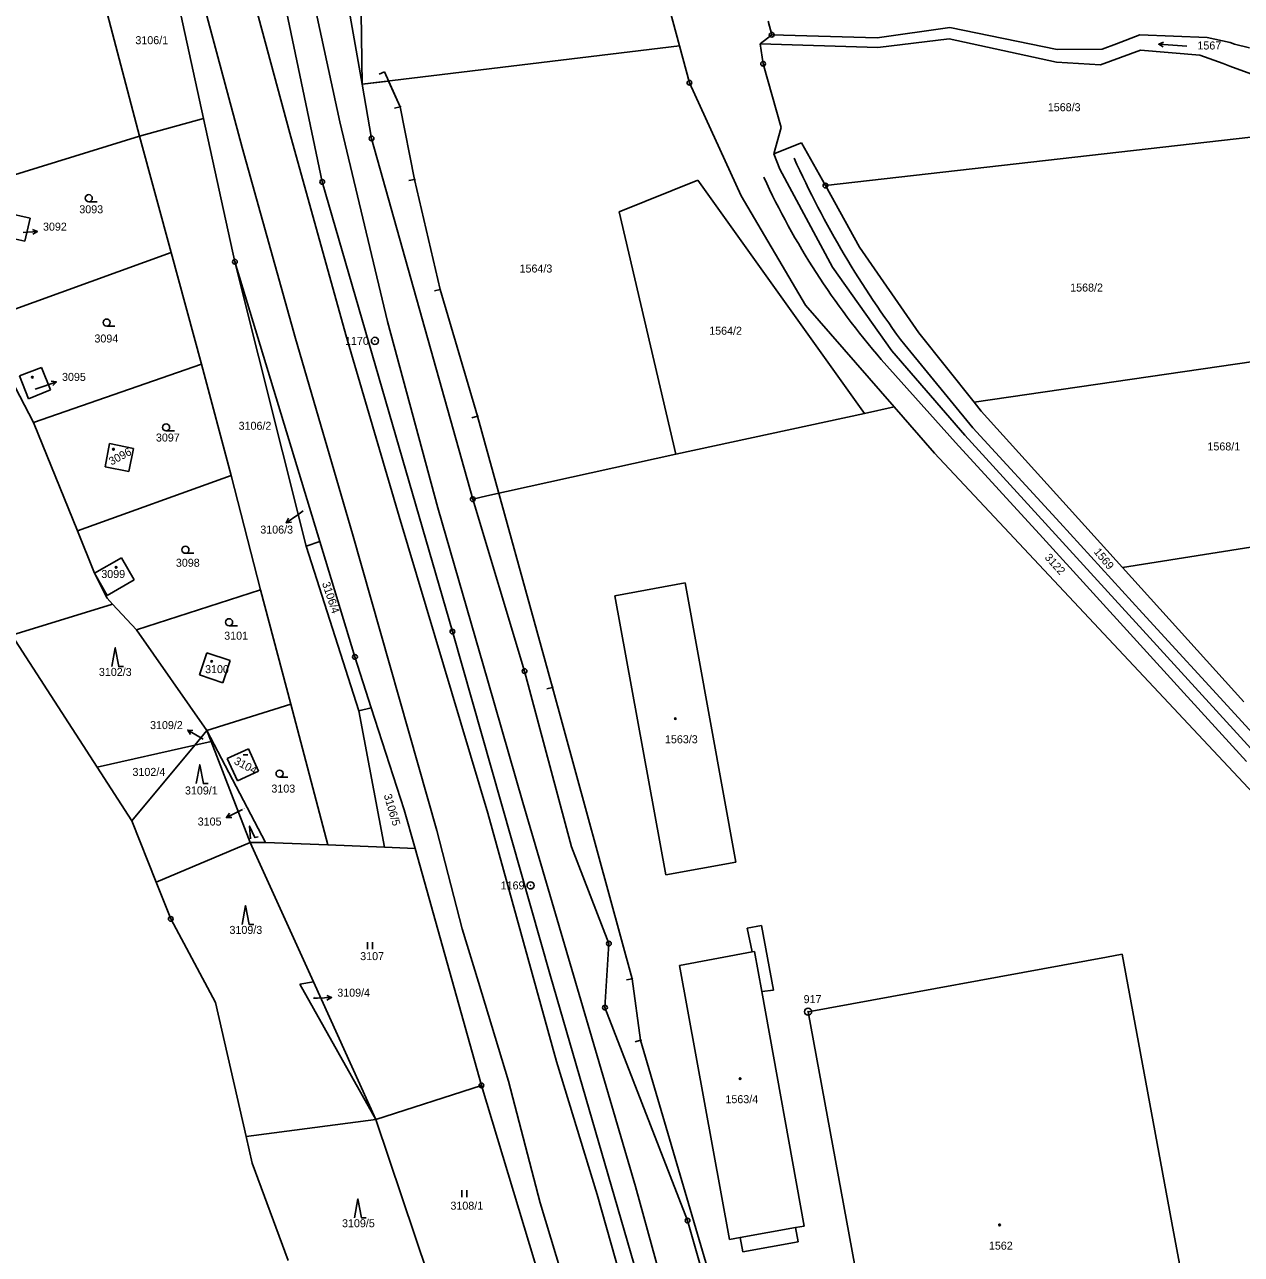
# Model space of a CAD drawing. Extents: x -736345 to -729997, y -1130177 to -1122501.
# Drawn here: x -733928.7 to -733670.3, y -1125104.7 to -1124843.5 of the extents above; entities that cross this region are included whole.
import ezdxf

# ---------------------------------------------------------------- set-up
doc = ezdxf.new("R2010")
doc.units = 0
for name, color, linetype in [('Vrstva 1', 7, 'Continuous'), ('Vrstva 10', 7, 'Continuous'), ('Vrstva 15', 7, 'Continuous'), ('Vrstva 16', 7, 'Continuous'), ('Vrstva 17', 7, 'Continuous'), ('Vrstva 18', 7, 'Continuous'), ('Vrstva 19', 7, 'Continuous'), ('Vrstva 20', 7, 'Continuous'), ('Vrstva 25', 7, 'Continuous'), ('Vrstva 4', 7, 'Continuous'), ('Vrstva 59', 7, 'Continuous'), ('Vrstva 60', 7, 'Continuous')]:
    doc.layers.add(name, color=color, linetype=linetype)

msp = doc.modelspace()

# ---------------------------------------------------------------- linework, layer by layer
at = {"layer": 'Vrstva 1'}
for points in [[(-733873.15, -1124764.48), (-733857.04, -1124856.15)], [(-733865.48, -1124876.9), (-733881.28, -1124801.38)], [(-733789.62, -1124848), (-733795.53, -1124826.15)], [(-733898.12, -1124829.3), (-733890.68, -1124863.41)], [(-733857.39, -1124830.77), (-733857.04, -1124856.15)], [(-733904.28, -1124867.16), (-733912.94, -1124834.22)], [(-733770.83, -1124842.74), (-733770.05, -1124845.64)], [(-733732.19, -1124844.13), (-733747.63, -1124846.3)], [(-733709.41, -1124848.75), (-733732.19, -1124844.13)], [(-733770.05, -1124845.64), (-733772.5, -1124847.55)], [(-733747.63, -1124846.3), (-733770.05, -1124845.64)], [(-733747.52, -1124848.35), (-733732.34, -1124846.53)], [(-733732.34, -1124846.53), (-733709.57, -1124851.46)], [(-733696.84, -1124847.55), (-733691.86, -1124845.66)], [(-733677.55, -1124846.23), (-733691.86, -1124845.66)], [(-733672.71, -1124847.3), (-733677.55, -1124846.23)], [(-733857.04, -1124856.15), (-733789.62, -1124848)], [(-733789.62, -1124848), (-733787.51, -1124855.82)], [(-733772.5, -1124847.55), (-733771.88, -1124851.81)], [(-733747.52, -1124848.35), (-733772.5, -1124847.55)], [(-733699.89, -1124848.7), (-733709.41, -1124848.75)], [(-733691.73, -1124848.88), (-733700.22, -1124852.05)], [(-733699.89, -1124848.7), (-733696.84, -1124847.55)], [(-733679.16, -1124850), (-733691.73, -1124848.88)], [(-733671.74, -1124847.64), (-733672.71, -1124847.3)], [(-733668.59, -1124848.41), (-733671.74, -1124847.64)], [(-733771.88, -1124851.81), (-733768.06, -1124865.34)], [(-733700.22, -1124852.05), (-733709.57, -1124851.46)], [(-733674.19, -1124851.73), (-733679.16, -1124850)], [(-733674.19, -1124851.73), (-733672.76, -1124852.33)], [(-733672.76, -1124852.33), (-733667.52, -1124854.23)], [(-733855.02, -1124867.67), (-733857.04, -1124856.15)], [(-733787.51, -1124855.82), (-733776.52, -1124879.83)], [(-733904.28, -1124867.16), (-733890.68, -1124863.41)], [(-733890.68, -1124863.41), (-733884.04, -1124893.86)], [(-733768.06, -1124865.34), (-733769.58, -1124870.94)], [(-733904.28, -1124867.16), (-733950.39, -1124881.42)], [(-733897.54, -1124891.9), (-733904.28, -1124867.16)], [(-733833.52, -1124944.31), (-733855.02, -1124867.67)], [(-733665.15, -1124867.04), (-733758.64, -1124877.68)], [(-733769.58, -1124870.94), (-733763.69, -1124868.57)], [(-733763.69, -1124868.57), (-733758.64, -1124877.68)], [(-733768.29, -1124874.21), (-733769.58, -1124870.94)], [(-733757.14, -1124895.03), (-733768.29, -1124874.21)], [(-733837.85, -1124972.42), (-733865.48, -1124876.9)], [(-733785.73, -1124876.55), (-733802.45, -1124883.27)], [(-733750.32, -1124926.06), (-733785.73, -1124876.55)], [(-733758.64, -1124877.68), (-733751.37, -1124890.79)], [(-733776.52, -1124879.83), (-733762.9, -1124903.09)], [(-733927.53, -1124884.63), (-733932.53, -1124883.5)], [(-733802.45, -1124883.27), (-733790.41, -1124934.76)], [(-733928.65, -1124889.49), (-733927.53, -1124884.63)], [(-733933.77, -1124888.33), (-733928.65, -1124889.49)], [(-733738.8, -1124908.96), (-733751.37, -1124890.79)], [(-733897.54, -1124891.9), (-733938.07, -1124906.57)], [(-733891.16, -1124915.58), (-733897.54, -1124891.9)], [(-733884.04, -1124893.86), (-733868.9, -1124954.24)], [(-733884.04, -1124893.86), (-733865.98, -1124953.3)], [(-733744.54, -1124912.77), (-733757.14, -1124895.03)], [(-733762.9, -1124903.09), (-733744.06, -1124924.69)], [(-733727.06, -1124923.71), (-733738.8, -1124908.96)], [(-733935.54, -1124911.39), (-733926.82, -1124928)], [(-733744.54, -1124912.77), (-733729.04, -1124930.68)], [(-733727.06, -1124923.71), (-733656.56, -1124913.42)], [(-733925.08, -1124916.31), (-733929.77, -1124918.07)], [(-733926.82, -1124928), (-733891.16, -1124915.58)], [(-733923.2, -1124921.09), (-733925.08, -1124916.31)], [(-733891.16, -1124915.58), (-733884.86, -1124939.26)], [(-733929.77, -1124918.07), (-733927.89, -1124922.95)], [(-733927.89, -1124922.95), (-733923.2, -1124921.09)], [(-733750.32, -1124926.06), (-733744.06, -1124924.69)], [(-733744.06, -1124924.69), (-733735.5, -1124934.49)], [(-733725.58, -1124925.57), (-733727.06, -1124923.71)], [(-733917.49, -1124951.02), (-733926.82, -1124928)], [(-733790.41, -1124934.76), (-733750.32, -1124926.06)], [(-733695.55, -1124958.82), (-733725.58, -1124925.57)], [(-733729.04, -1124930.68), (-733634.19, -1125034.65)], [(-733910.66, -1124932.48), (-733911.6, -1124937.39)], [(-733905.58, -1124933.5), (-733910.66, -1124932.48)], [(-733906.57, -1124938.42), (-733905.58, -1124933.5)], [(-733790.41, -1124934.76), (-733830.52, -1124943.59)], [(-733631.84, -1125045.14), (-733735.5, -1124934.49)], [(-733911.6, -1124937.39), (-733906.57, -1124938.42)], [(-733884.86, -1124939.26), (-733917.49, -1124951.02)], [(-733878.58, -1124963.52), (-733884.86, -1124939.26)], [(-733833.52, -1124944.31), (-733830.52, -1124943.59)], [(-733822.54, -1124980.81), (-733833.52, -1124944.31)], [(-733913.89, -1124959.99), (-733917.49, -1124951.02)], [(-733649.51, -1124951.52), (-733695.55, -1124958.82)], [(-733868.9, -1124954.24), (-733865.98, -1124953.3)], [(-733868.9, -1124954.24), (-733857.72, -1124989.22)], [(-733865.98, -1124953.3), (-733858.54, -1124977.79)], [(-733913.89, -1124959.99), (-733908.11, -1124956.72)], [(-733908.11, -1124956.72), (-733905.4, -1124961.44)], [(-733669.78, -1124987.35), (-733695.55, -1124958.82)], [(-733911.15, -1124964.75), (-733913.89, -1124959.99)], [(-733911.19, -1124965.35), (-733913.89, -1124959.99)], [(-733905.4, -1124961.44), (-733911.15, -1124964.75)], [(-733788.39, -1124962.08), (-733803.38, -1124964.8)], [(-733777.65, -1125021.4), (-733788.39, -1124962.08)], [(-733878.58, -1124963.52), (-733904.92, -1124972.06)], [(-733872.15, -1124987.86), (-733878.58, -1124963.52)], [(-733910.05, -1124966.57), (-733931.44, -1124973.21)], [(-733911.19, -1124965.35), (-733910.05, -1124966.57)], [(-733910.05, -1124966.57), (-733904.92, -1124972.06)], [(-733792.53, -1125024.09), (-733803.38, -1124964.8)], [(-733904.92, -1124972.06), (-733890, -1124993.44)], [(-733817.03, -1125045.62), (-733837.85, -1124972.42)], [(-733931.44, -1124973.21), (-733913.29, -1125001.2)], [(-733890.01, -1124976.92), (-733891.57, -1124981.62)], [(-733885.06, -1124978.53), (-733890.01, -1124976.92)], [(-733855.08, -1124988.6), (-733858.54, -1124977.79)], [(-733886.61, -1124983.28), (-733885.06, -1124978.53)], [(-733891.57, -1124981.62), (-733886.61, -1124983.28)], [(-733812.53, -1125018.13), (-733822.54, -1124980.81)], [(-733890, -1124993.44), (-733872.15, -1124987.86)], [(-733864.33, -1125017.71), (-733872.15, -1124987.86)], [(-733857.72, -1124989.22), (-733855.08, -1124988.6)], [(-733857.72, -1124989.22), (-733852.3, -1125018.24)], [(-733848.13, -1125010.29), (-733855.08, -1124988.6)], [(-733892.57, -1124996.54), (-733890, -1124993.44)], [(-733877.51, -1125017.2), (-733890, -1124993.44)], [(-733890, -1124993.44), (-733889.1, -1124995.76)], [(-733892.57, -1124996.54), (-733889.1, -1124995.76)], [(-733889.1, -1124995.76), (-733880.77, -1125017.2)], [(-733913.29, -1125001.2), (-733892.57, -1124996.54)], [(-733905.9, -1125012.61), (-733892.57, -1124996.54)], [(-733885.68, -1124999.38), (-733881.16, -1124997.33)], [(-733881.16, -1124997.33), (-733879, -1125002.07)], [(-733913.29, -1125001.2), (-733905.9, -1125012.61)], [(-733883.52, -1125004.13), (-733885.68, -1124999.38)], [(-733879, -1125002.07), (-733883.52, -1125004.13)], [(-733845.77, -1125018.52), (-733848.13, -1125010.29)], [(-733900.74, -1125025.65), (-733905.9, -1125012.61)], [(-733880.77, -1125017.2), (-733900.74, -1125025.65)], [(-733880.77, -1125017.2), (-733877.51, -1125017.2)], [(-733867.35, -1125046.8), (-733880.77, -1125017.2)], [(-733877.51, -1125017.2), (-733864.33, -1125017.71)], [(-733864.33, -1125017.71), (-733852.3, -1125018.24)], [(-733852.3, -1125018.24), (-733845.77, -1125018.52)], [(-733845.77, -1125018.52), (-733831.68, -1125068.82)], [(-733804.63, -1125038.69), (-733812.53, -1125018.13)], [(-733792.53, -1125024.09), (-733777.65, -1125021.4)], [(-733897.66, -1125033.45), (-733900.74, -1125025.65)], [(-733888.14, -1125051.24), (-733897.66, -1125033.45)], [(-733772.21, -1125034.86), (-733775.26, -1125035.39)], [(-733769.7, -1125048.58), (-733772.21, -1125034.86)], [(-733775.26, -1125035.39), (-733774.22, -1125040.47)], [(-733804.63, -1125038.69), (-733805.45, -1125052.29)], [(-733774.22, -1125040.47), (-733789.61, -1125043.38)], [(-733762.31, -1125053.21), (-733698.93, -1125041.58)], [(-733698.93, -1125041.58), (-733695.6, -1125040.96)], [(-733695.6, -1125040.96), (-733684.69, -1125099.92)], [(-733749.55, -1125278.27), (-733817.03, -1125045.62)], [(-733789.61, -1125043.38), (-733778.99, -1125101.56)], [(-733867.35, -1125046.8), (-733870.26, -1125047.32)], [(-733870.26, -1125047.32), (-733854.1, -1125076.03)], [(-733854.1, -1125076.03), (-733867.35, -1125046.8)], [(-733772.14, -1125048.88), (-733769.7, -1125048.58)], [(-733763.13, -1125098.69), (-733772.14, -1125048.88)], [(-733881.64, -1125079.65), (-733888.14, -1125051.24)], [(-733805.45, -1125052.29), (-733787.91, -1125097.52)], [(-733742.49, -1125161.05), (-733762.31, -1125053.21)], [(-733854.1, -1125076.03), (-733831.68, -1125068.82)], [(-733831.68, -1125068.82), (-733819.19, -1125110.11)], [(-733881.64, -1125079.65), (-733854.1, -1125076.03)], [(-733840.21, -1125117.35), (-733854.1, -1125076.03)], [(-733880.34, -1125085.32), (-733881.64, -1125079.65)], [(-733872.7, -1125106.04), (-733880.34, -1125085.32)], [(-733787.91, -1125097.52), (-733771.26, -1125155.74)], [(-733765, -1125099.02), (-733763.13, -1125098.69)], [(-733764.45, -1125102.08), (-733765, -1125099.02)], [(-733684.69, -1125099.92), (-733681.91, -1125114.98)], [(-733778.99, -1125101.56), (-733776.71, -1125101.14)], [(-733776.71, -1125101.14), (-733776.16, -1125104.19)], [(-733776.16, -1125104.19), (-733764.45, -1125102.08)]]:
    msp.add_lwpolyline(points, dxfattribs=at)
at = {"layer": 'Vrstva 10'}
for points in [[(-733861.75, -1124864.15), (-733871.72, -1124817.94)], [(-733851.6, -1124906.57), (-733861.75, -1124864.15)], [(-733840.92, -1124946.11), (-733851.6, -1124906.57)], [(-733727.3, -1124929.11), (-733741.8, -1124911.52)], [(-733746.77, -1124914.6), (-733731.04, -1124932.24)], [(-733708.89, -1124949.24), (-733727.3, -1124929.11)], [(-733731.04, -1124932.24), (-733712.5, -1124952.47)], [(-733830.3, -1124982.87), (-733840.92, -1124946.11)], [(-733691.32, -1124968.48), (-733708.89, -1124949.24)], [(-733712.5, -1124952.47), (-733682.52, -1124985.46)], [(-733671.72, -1124989.89), (-733691.32, -1124968.48)], [(-733822.92, -1125008.75), (-733830.3, -1124982.87)], [(-733682.52, -1124985.46), (-733669.22, -1125000.03)], [(-733638.4, -1125026.34), (-733671.72, -1124989.89)], [(-733798.96, -1125090.28), (-733822.92, -1125008.75)], [(-733790.33, -1125121.76), (-733798.96, -1125090.28)]]:
    msp.add_lwpolyline(points, dxfattribs=at)
for centre, radius, start, end in [((-733575.165, -1124786.041), 208.596, 204.29837, 216.9821), ((-733623.51, -1124807.743), 163.13, 204.70036, 220.92454)]:
    msp.add_arc(centre, radius, start, end, dxfattribs=at)
at = {"layer": 'Vrstva 15'}
for points in [[(-733851.403, -1124855.466), (-733857.04, -1124856.15), (-733855.02, -1124867.67), (-733833.52, -1124944.31), (-733822.54, -1124980.81), (-733812.53, -1125018.13), (-733804.63, -1125038.69), (-733805.45, -1125052.29), (-733787.91, -1125097.52), (-733771.26, -1125155.74), (-733758.86, -1125199.31), (-733757.65, -1125204.16), (-733756.027, -1125203.862)], [(-733756.027, -1125203.862), (-733775.584, -1125135.111), (-733797.886, -1125059.232), (-733799.713, -1125046.173), (-733816.608, -1124984.282), (-733832.556, -1124926.642), (-733840.476, -1124899.729), (-733845.881, -1124876.416), (-733848.962, -1124860.975), (-733851.403, -1124855.466), (-733851.403, -1124855.466)]]:
    msp.add_lwpolyline(points, dxfattribs=at)
at = {"layer": 'Vrstva 16'}
for points in [[(-733926.47, -1124920.95), (-733924.78, -1124920.36)], [(-733869.55, -1124946.8), (-733870.7, -1124947.6)], [(-733890.79, -1124995.25), (-733891.47, -1124994.85)], [(-733882.45, -1125010.21), (-733883.15, -1125010.57)], [(-733867.35, -1125050.29), (-733866.5, -1125050.26)]]:
    msp.add_lwpolyline(points, dxfattribs=at)
at = {"layer": 'Vrstva 20'}
for p, q in [((-733852.271, -1124853.506), (-733853.37, -1124854)), ((-733848.962, -1124860.975), (-733850.14, -1124861.23)), ((-733845.881, -1124876.416), (-733847.07, -1124876.61)), ((-733840.476, -1124899.729), (-733841.64, -1124900.04)), ((-733832.556, -1124926.642), (-733833.71, -1124926.99)), ((-733816.608, -1124984.282), (-733817.77, -1124984.6)), ((-733799.713, -1125046.173), (-733800.89, -1125046.43)), ((-733797.886, -1125059.232), (-733799.05, -1125059.544))]:
    msp.add_line(p, q, dxfattribs=at)
msp.add_lwpolyline([(-733852.271, -1124853.506), (-733848.962, -1124860.975), (-733845.881, -1124876.416), (-733840.476, -1124899.729), (-733832.556, -1124926.642), (-733816.608, -1124984.282), (-733799.713, -1125046.173), (-733797.886, -1125059.232), (-733775.584, -1125135.111), (-733754.339, -1125209.796)], dxfattribs=at)
at = {"layer": 'Vrstva 25'}
for points in [[(-733686.898, -1124848.229), (-733687.863, -1124847.667), (-733686.833, -1124847.232)], [(-733681.877, -1124848.053), (-733687.863, -1124847.667)], [(-733915.07, -1124881.1), (-733913.32, -1124881.1)], [(-733928.98, -1124887.65), (-733925.987, -1124887.457)], [(-733927.017, -1124887.022), (-733925.987, -1124887.457), (-733926.952, -1124888.019)], [(-733911.27, -1124907.52), (-733909.52, -1124907.52)], [(-733924.78, -1124920.36), (-733921.947, -1124919.374)], [(-733923.056, -1124919.231), (-733921.947, -1124919.374), (-733922.727, -1124920.175)], [(-733898.65, -1124929.79), (-733896.9, -1124929.79)], [(-733870.7, -1124947.6), (-733873.163, -1124949.312)], [(-733872.056, -1124949.152), (-733873.163, -1124949.312), (-733872.627, -1124948.33)], [(-733894.54, -1124955.79), (-733892.79, -1124955.79)], [(-733885.27, -1124971.18), (-733883.52, -1124971.18)], [(-733910.2, -1124979.84), (-733909.45, -1124975.84), (-733908.7, -1124979.84), (-733907.7, -1124979.84)], [(-733891.47, -1124994.85), (-733894.054, -1124993.328)], [(-733893.447, -1124994.266), (-733894.054, -1124993.328), (-733892.939, -1124993.405)], [(-733882.29, -1124998.6), (-733881.29, -1124998.6)], [(-733892.24, -1125004.7), (-733891.49, -1125000.7), (-733890.74, -1125004.7), (-733889.74, -1125004.7)], [(-733874.56, -1125003.35), (-733872.81, -1125003.35)], [(-733883.15, -1125010.57), (-733885.827, -1125011.922)], [(-733884.709, -1125011.918), (-733885.827, -1125011.922), (-733885.16, -1125011.025)], [(-733880.745, -1125016.437), (-733880.94, -1125013.717), (-733879.774, -1125016.182), (-733879.126, -1125016.012)], [(-733882.53, -1125034.64), (-733881.78, -1125030.64), (-733881.03, -1125034.64), (-733880.03, -1125034.64)], [(-733855.887, -1125039.905), (-733855.887, -1125038.405)], [(-733854.853, -1125039.905), (-733854.853, -1125038.405)], [(-733866.5, -1125050.26), (-733863.502, -1125050.172)], [(-733864.516, -1125049.701), (-733863.502, -1125050.172), (-733864.487, -1125050.7)], [(-733835.857, -1125092.545), (-733835.857, -1125091.045)], [(-733834.823, -1125092.545), (-733834.823, -1125091.045)], [(-733858.67, -1125096.95), (-733857.92, -1125092.95), (-733857.17, -1125096.95), (-733856.17, -1125096.95)]]:
    msp.add_lwpolyline(points, dxfattribs=at)
for centre, radius in [((-733770.05, -1124845.64), 0.5), ((-733770.05, -1124845.64), 0.032), ((-733771.88, -1124851.81), 0.5), ((-733771.88, -1124851.81), 0.032), ((-733787.51, -1124855.82), 0.5), ((-733787.51, -1124855.82), 0.032), ((-733855.02, -1124867.67), 0.5), ((-733855.02, -1124867.67), 0.032), ((-733865.48, -1124876.9), 0.5), ((-733865.48, -1124876.9), 0.032), ((-733758.64, -1124877.68), 0.5), ((-733758.64, -1124877.68), 0.032), ((-733915.07, -1124880.35), 0.75), ((-733884.04, -1124893.86), 0.5), ((-733884.04, -1124893.86), 0.032), ((-733911.27, -1124906.77), 0.75), ((-733854.31, -1124910.66), 0.75), ((-733854.31, -1124910.66), 0.032), ((-733927.06, -1124918.39), 0.175), ((-733898.65, -1124929.04), 0.75), ((-733909.83, -1124933.68), 0.175), ((-733833.52, -1124944.31), 0.5), ((-733833.52, -1124944.31), 0.032), ((-733894.54, -1124955.04), 0.75), ((-733909.26, -1124958.78), 0.175), ((-733885.27, -1124970.43), 0.75), ((-733837.85, -1124972.42), 0.5), ((-733837.85, -1124972.42), 0.032), ((-733858.54, -1124977.79), 0.5), ((-733858.54, -1124977.79), 0.032), ((-733888.99, -1124978.74), 0.175), ((-733822.54, -1124980.81), 0.5), ((-733822.54, -1124980.81), 0.032), ((-733790.5, -1124990.91), 0.175), ((-733874.56, -1125002.6), 0.75), ((-733821.26, -1125026.34), 0.75), ((-733821.26, -1125026.34), 0.032), ((-733897.66, -1125033.45), 0.5), ((-733897.66, -1125033.45), 0.032), ((-733804.63, -1125038.69), 0.5), ((-733804.63, -1125038.69), 0.032), ((-733805.45, -1125052.29), 0.5), ((-733805.45, -1125052.29), 0.032), ((-733762.32, -1125053.16), 0.75), ((-733762.32, -1125053.16), 0.032), ((-733831.68, -1125068.82), 0.5), ((-733831.68, -1125068.82), 0.032), ((-733776.75, -1125067.38), 0.175), ((-733787.91, -1125097.52), 0.5), ((-733787.91, -1125097.52), 0.032), ((-733721.66, -1125098.45), 0.175)]:
    msp.add_circle(centre, radius, dxfattribs=at)
at = {"layer": 'Vrstva 4'}
for points in [[(-733884.97, -1124819.8), (-733872.41, -1124866.55)], [(-733882.51, -1124869.62), (-733894.86, -1124823.35)], [(-733872.41, -1124866.55), (-733860.45, -1124909.35)], [(-733871.2, -1124910.16), (-733882.51, -1124869.62)], [(-733860.45, -1124909.35), (-733849.15, -1124947.99)], [(-733859.1, -1124951.65), (-733871.2, -1124910.16)], [(-733849.15, -1124947.99), (-733830.3, -1125010.98)], [(-733841.15, -1125014.68), (-733859.1, -1124951.65)], [(-733815.75, -1125063.76), (-733830.3, -1125010.98)], [(-733835.78, -1125035.56), (-733841.15, -1125014.68)], [(-733832.28, -1125046.89), (-733835.78, -1125035.56)], [(-733774.22, -1125040.47), (-733773.68, -1125040.36)], [(-733773.68, -1125040.36), (-733772.14, -1125048.88)], [(-733825.96, -1125067.91), (-733832.28, -1125046.89)], [(-733807.13, -1125092.03), (-733815.75, -1125063.76)], [(-733819.19, -1125093.75), (-733825.96, -1125067.91)], [(-733798.14, -1125123.77), (-733807.13, -1125092.03)], [(-733809.2, -1125126.84), (-733819.19, -1125093.75)], [(-733765, -1125099.02), (-733776.71, -1125101.14)]]:
    msp.add_lwpolyline(points, dxfattribs=at)
at = {"layer": 'Vrstva 59'}
for centre in [(-733851.403, -1124855.466), (-733848.962, -1124860.975), (-733845.881, -1124876.416), (-733840.476, -1124899.729), (-733832.556, -1124926.642), (-733816.608, -1124984.282), (-733799.713, -1125046.173), (-733797.886, -1125059.232)]:
    msp.add_circle(centre, 0.02, dxfattribs=at)

# ---------------------------------------------------------------- texts
at = {"layer": 'Vrstva 16'}
for s, p in [('3092', (-733924.79, -1124887.25)), ('3095', (-733920.75, -1124919.17)), ('3106/3', (-733878.647, -1124951.6)), ('3109/2', (-733902.057, -1124993.13)), ('3105', (-733891.936, -1125013.62)), ('3109/4', (-733862.3, -1125049.97))]:
    msp.add_text(s, height=1.7, dxfattribs=at).set_placement(p)
at = {"layer": 'Vrstva 17'}
for s, p in [('1170', (-733860.651, -1124911.51)), ('1169', (-733827.601, -1125027.19)), ('917', (-733763.27, -1125051.35))]:
    msp.add_text(s, height=1.7, dxfattribs=at).set_placement(p)
at = {"layer": 'Vrstva 18'}
for s, height, p in [('3106/1', 1.7, (-733905.17, -1124847.64)), ('1567', 1.7, (-733679.64, -1124848.77)), ('1568/3', 1.7, (-733711.41, -1124861.88)), ('3093', 1.7, (-733917.08, -1124883.56)), ('1564/3', 1.7, (-733823.59, -1124896.15)), ('1568/2', 1.7, (-733706.66, -1124900.19)), ('3094', 1.7, (-733913.87, -1124911.01)), ('1564/2', 1.7, (-733783.32, -1124909.36)), ('3106/2', 1.7, (-733883.25, -1124929.55)), ('3097', 1.7, (-733900.81, -1124932.05)), ('1568/1', 1.7, (-733677.51, -1124933.94)), ('3106/3', 0.1, (-733869.35, -1124946.6)), ('3098', 1.7, (-733896.57, -1124958.65)), ('3101', 1.7, (-733886.31, -1124974.14)), ('3102/3', 1.7, (-733912.92, -1124981.84)), ('3109/2', 0.1, (-733890.59, -1124995.05)), ('3102/4', 1.7, (-733905.79, -1125003.08)), ('3109/1', 1.7, (-733894.64, -1125007.02)), ('3103', 1.7, (-733876.29, -1125006.62)), ('3105', 0.1, (-733882.25, -1125010.01)), ('3109/3', 1.7, (-733885.19, -1125036.64)), ('3107', 1.7, (-733857.43, -1125042.21)), ('3109/4', 0.1, (-733867.15, -1125050.09)), ('3108/1', 1.7, (-733838.27, -1125095.22)), ('3109/5', 1.7, (-733861.29, -1125098.95))]:
    msp.add_text(s, height=height, dxfattribs=at).set_placement(p)
for s, rotation, p in [('3122', 312.00248, (-733712.188, -1124956.764)), ('1569', 309.60246, (-733701.749, -1124955.526)), ('3106/4', 288.50229, (-733865.557, -1124962.156)), ('3106/5', 286.50228, (-733852.452, -1125007.174))]:
    msp.add_text(s, height=1.7, rotation=rotation, dxfattribs=at).set_placement(p)
at = {"layer": 'Vrstva 19'}
for s, height, p in [('3095', 0.1, (-733926.27, -1124920.75)), ('3099', 1.7, (-733912.41, -1124961.03)), ('3100', 1.7, (-733890.37, -1124981.25)), ('1563/3', 1.7, (-733792.71, -1124996.14)), ('1563/4', 1.7, (-733779.87, -1125072.6)), ('1562', 1.7, (-733723.92, -1125103.71))]:
    msp.add_text(s, height=height, dxfattribs=at).set_placement(p)
for s, rotation, p in [('3096', 28.30023, (-733910.259, -1124937.15)), ('3104', 332.20264, (-733884.38, -1125000.437))]:
    msp.add_text(s, height=1.7, rotation=rotation, dxfattribs=at).set_placement(p)
at = {"layer": 'Vrstva 60'}
for s, p in [('1', (-733851.403, -1124855.666)), ('2', (-733848.962, -1124861.175)), ('3', (-733845.881, -1124876.616)), ('4', (-733840.476, -1124899.929)), ('5', (-733832.556, -1124926.842)), ('6', (-733816.608, -1124984.482)), ('7', (-733799.713, -1125046.373)), ('8', (-733797.886, -1125059.432))]:
    msp.add_text(s, height=0.4, dxfattribs=at).set_placement(p)

doc.saveas('drawing.dxf')
